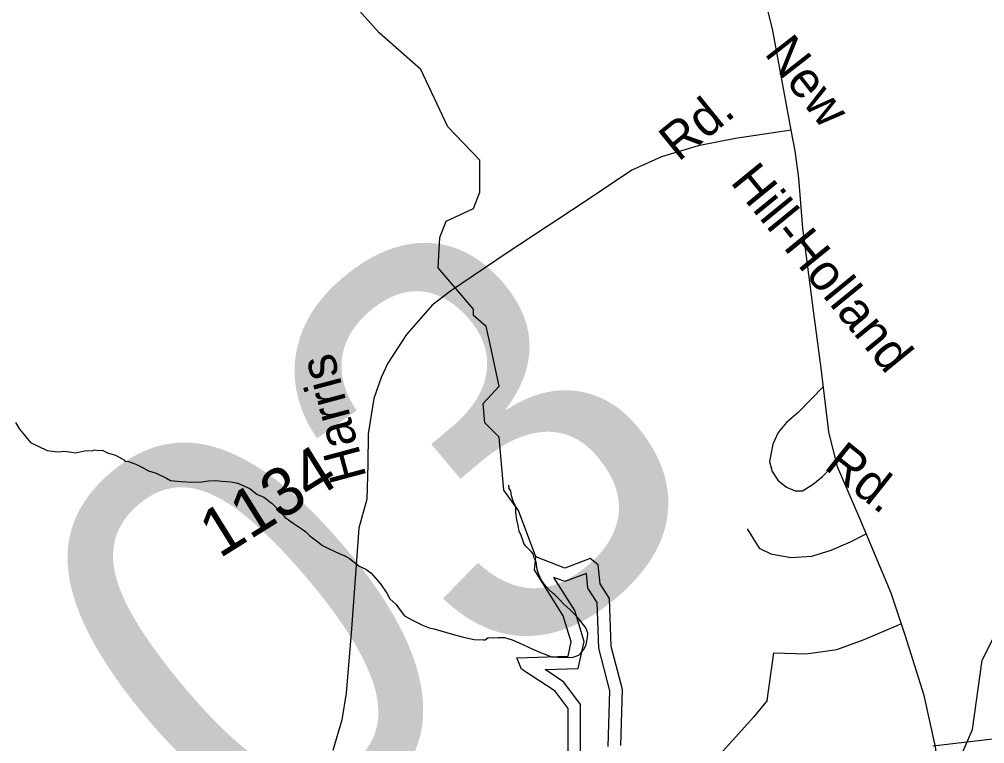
# Model space of a CAD drawing. Extents: x 2001466 to 31450019, y -30647475 to 847247.
# Drawn here: x 2018036 to 2023068, y 690087 to 693861 of the extents above; entities that cross this region are included whole.
import ezdxf

# ---------------------------------------------------------------- set-up
doc = ezdxf.new("R2010")
doc.units = 0
for name, color, linetype in [('Exist Hydrographic Buffer Line', 7, 'Continuous'), ('Exist Hydrographic Creek Single Shore', 7, 'Continuous'), ('Exist Hydrographic Lake Shore', 7, 'Continuous'), ('Exist Hydrographic Misc Water Feature', 7, 'Continuous'), ('Exist Road Non-System Type 51', 7, 'Continuous'), ('Exist Road Secondary Structure Standard Bridge Number Label', 7, 'Continuous'), ('Exist Road Secondary Type 51 Attributed', 7, 'Continuous'), ('Exist Road Secondary Type 51 Label', 7, 'Continuous'), ('Exist Road Secondary Type 51 Number Label', 7, 'Continuous'), ('Exist Utilities Electrical Transmission Line', 7, 'Continuous')]:
    doc.layers.add(name, color=color, linetype=linetype)

msp = doc.modelspace()

# ---------------------------------------------------------------- linework, layer by layer
at = {"layer": 'Exist Hydrographic Buffer Line'}
for points in [[(2021105.5, 690071.6), (2021113.5, 690361.7), (2021056, 690583.9), (2021047.3, 690822.6), (2020999.4, 690897.5), (2020992.4, 690974.2), (2020878.8, 690931.7), (2020822.8, 690953.6)], [(2020976, 689864.9), (2020962, 689917.5), (2020962, 690291.6), (2020875, 690408.3), (2020776.6, 690473.1), (2020949.1, 690478), (2020981.2, 690620), (2020931.5, 690780.3), (2020822.8, 690953.6)]]:
    msp.add_lwpolyline(points, dxfattribs=at)
at = {"layer": 'Exist Hydrographic Creek Single Shore'}
for points in [[(2020729.2, 691060.7), (2020637.4, 691302.1), (2020562.3, 691408.6), (2020537.3, 691684.8), (2020462.2, 691758.5), (2020454.2, 691860.4), (2020537.3, 691950.6), (2020487.3, 692184.5), (2020470.2, 692260.3), (2020403.4, 692317.5), (2020403.4, 692350.3), (2020220.3, 692567.3), (2020228.3, 692724.6), (2020261.3, 692809.2), (2020403.4, 692875.2), (2020436.4, 692959.9), (2020436.4, 693127.2), (2020269.3, 693301.2), (2020128.4, 693599.4), (2019911.5, 693790.9), (2019719.3, 694008)], [(2022976, 690096.3), (2023004.3, 690161.4), (2023054.3, 690521.3), (2023112.3, 690634.9)], [(2022621.2, 689578.6), (2022739.1, 689599.3), (2022766.2, 689594.9), (2022824.1, 689578.9), (2022860.1, 689573.6), (2022890.1, 689578.7), (2022925.3, 689585.3), (2022939.9, 689612.5), (2022938.3, 689785.4), (2022946.2, 690028), (2022976, 690096.3)]]:
    msp.add_lwpolyline(points, dxfattribs=at)
at = {"layer": 'Exist Hydrographic Lake Shore'}
for points in [[(2020912.7, 689847.9), (2020896.3, 689908.9), (2020896.3, 690269.9), (2020829.3, 690359.8), (2020654.4, 690475), (2020629.4, 690534.5), (2020896.3, 690542.2), (2020913.4, 690617.3), (2020871.3, 690752.7), (2020721.2, 690992), (2020729.2, 691060.7)], [(2021171.3, 690077.3), (2021179.3, 690369.1), (2021121.3, 690593.4), (2021112.3, 690842.9), (2021063.3, 690919.5), (2021054.2, 691018.1), (2021012.2, 691051.7), (2020879.3, 691001.9), (2020729.2, 691060.7)]]:
    msp.add_lwpolyline(points, dxfattribs=at)
at = {"layer": 'Exist Hydrographic Misc Water Feature'}
for points in [[(2018016, 691760.3), (2018037.9, 691726.3), (2018072.2, 691684.4), (2018094.1, 691656.4), (2018134.1, 691636.4), (2018182.1, 691614.4), (2018238, 691608.5), (2018276.2, 691610.5), (2018330.1, 691602.6), (2018376, 691612.6), (2018419.9, 691614.6), (2018427.9, 691618.6), (2018448, 691614.6), (2018467.9, 691616.6), (2018496, 691602.6), (2018538, 691590.6), (2018584.2, 691564.7), (2018586, 691558.7), (2018606.1, 691556.8), (2018644.1, 691542.8), (2018682, 691524.8), (2018710.1, 691508.8), (2018750.1, 691496.8), (2018804, 691470.9), (2018824.1, 691458.9), (2018878, 691452.9), (2018936, 691449), (2018988.1, 691451), (2019022.2, 691457), (2019060.1, 691459), (2019091.9, 691455), (2019140.1, 691451.1), (2019176.2, 691445.1), (2019210, 691429.1), (2019238.1, 691417.2), (2019258, 691399.2), (2019274, 691387.1), (2019310.1, 691371.2), (2019354.1, 691339.2), (2019384.1, 691309.3), (2019420, 691267.3), (2019458.1, 691239.3), (2019506.1, 691207.4), (2019528, 691193.4), (2019550, 691169.4), (2019592.2, 691139.4), (2019616.2, 691119.4), (2019652.1, 691101.5), (2019704.2, 691077.6), (2019732.3, 691065.6), (2019758.1, 691051.6), (2019790.1, 691025.5), (2019804.2, 691013.5), (2019842.2, 690995.6), (2019870.3, 690975.6), (2019918.2, 690919.7), (2019952.3, 690871.7), (2019968.3, 690841.7), (2020000.3, 690811.8), (2020016.3, 690789.7), (2020044.4, 690753.7), (2020086.4, 690729.8), (2020138.3, 690703.8), (2020172.3, 690689.9), (2020198.3, 690685.9), (2020250.2, 690669.9), (2020318.3, 690649.9), (2020352.3, 690641.9), (2020406.3, 690630), (2020456.3, 690628), (2020464.3, 690628)], [(2020464.3, 690628), (2020480.3, 690640.1), (2020508.4, 690638.1), (2020532.4, 690640.1), (2020564.4, 690640.1), (2020604.3, 690628.1), (2020642.3, 690612.2), (2020686.4, 690592.2), (2020700.3, 690584.2), (2020752.2, 690562.3), (2020772.3, 690554.3), (2020810.2, 690540.3), (2020842.2, 690538.3), (2020882.2, 690536.3), (2020922.4, 690538.3), (2020952.3, 690548.4), (2020978.4, 690578.4), (2020990.3, 690604.4), (2020998.3, 690640.4), (2021000.1, 690662.4), (2020988.2, 690690.4), (2020964.2, 690722.3), (2020952.1, 690738.3), (2020934.1, 690758.3), (2020906.2, 690786.3), (2020874.2, 690814.3), (2020852.3, 690838.3), (2020826.2, 690864.2), (2020818.2, 690870.2), (2020798.1, 690888.2), (2020772.1, 690918.2), (2020754, 690944.2), (2020744, 690968.2), (2020736, 690994.1), (2020730, 691034.2), (2020720, 691056.2), (2020714.1, 691076.1), (2020704, 691088.1), (2020680, 691112.1), (2020667.9, 691126), (2020660.1, 691148.1), (2020649.9, 691176.1), (2020641.9, 691192.1), (2020635.9, 691224.1), (2020630, 691254.1), (2020624, 691292), (2020624, 691322.1), (2020609.9, 691350), (2020601.9, 691378.1), (2020597.8, 691404), (2020589.8, 691416), (2020587.7, 691432), (2020589.8, 691436)]]:
    msp.add_lwpolyline(points, dxfattribs=at)
at = {"layer": 'Exist Road Non-System Type 51'}
for points in [[(2022227.3, 691947.3), (2022095.9, 691812.8), (2022034.3, 691760.9), (2021992.2, 691709), (2021963, 691647.4), (2021946.8, 691556.7), (2021959.8, 691504.8), (2021989, 691459.4), (2022034.3, 691423.7), (2022079.7, 691404.3), (2022118.6, 691404.3), (2022173.6, 691439.9), (2022222.2, 691478.8), (2022294.6, 691551.2)], [(2021830.2, 691206.2), (2021891.8, 691105.7), (2021953.3, 691076.5), (2022057, 691057), (2022167.2, 691063.5), (2022267.6, 691095.9), (2022368.1, 691138.1), (2022450.6, 691180.6)], [(2021934, 690312.8), (2021969.5, 690561), (2022138, 690554.5), (2022296.8, 690577.2), (2022439.3, 690629.1), (2022611.1, 690703.6), (2022633.4, 690713.8)], [(2021934, 690312.8), (2021862.2, 690224.6), (2021786.4, 690140.4), (2021686.6, 690030.2), (2021589.2, 689930.7)]]:
    msp.add_lwpolyline(points, dxfattribs=at)
at = {"layer": 'Exist Road Secondary Type 51 Attributed'}
for points in [[(2022059.3, 693283.3), (2021962.2, 693811.5), (2021895.7, 694075.6), (2021815.5, 694297.4), (2021661.4, 694652.3), (2021483, 695153), (2021352.1, 695600.9), (2021310.9, 695791.1), (2021298.3, 696063.6), (2021291.9, 696251.6), (2021277.1, 696365.7), (2021236, 696507.3), (2021174.7, 696644.6)], [(2022059.3, 693283.3), (2021769.1, 693240), (2021574.8, 693202), (2021382.7, 693144.9), (2021228.6, 693075.2), (2020985.8, 692912.5), (2020579.9, 692645.3), (2020283.3, 692445.6), (2020188.8, 692372.7), (2020053.7, 692218.5), (2019957.6, 692069.5), (2019922.8, 691995.6), (2019884.8, 691885.7), (2019855.2, 691701.9), (2019853.1, 691543.5), (2019847.8, 691361.8), (2019805.6, 691209.7), (2019767.6, 690685.7), (2019740.7, 690350.9), (2019717.5, 690210.4), (2019671, 690051.9)], [(2022824.1, 689578.9), (2022829.3, 689734.4), (2022830, 689927.4), (2022810.9, 690071), (2022751.8, 690337.2), (2022655.8, 690647.7), (2022579.8, 690871.7), (2022417.2, 691260.4), (2022300, 691528.7), (2022255.7, 691712.5), (2022215.6, 692044.2), (2022176.5, 692329.4), (2022119.5, 692773.1), (2022098.4, 693032.9), (2022080.5, 693175.5), (2022059.3, 693283.3)]]:
    msp.add_lwpolyline(points, dxfattribs=at)
at = {"layer": 'Exist Utilities Electrical Transmission Line'}
msp.add_line((2022798.2, 690075.3), (2022976, 690096.3), dxfattribs=at)
msp.add_lwpolyline([(2022976, 690096.3), (2024628.5, 690291.7), (2026965.9, 691293.9), (2027228.9, 691403)], dxfattribs=at)

# ---------------------------------------------------------------- texts
at = {"layer": 'Exist Road Secondary Structure Standard Bridge Number Label'}
msp.add_text('103', height=2132.54, rotation=40, dxfattribs=at).set_placement((2018083.7, 688314.7))
at = {"layer": 'Exist Road Secondary Type 51 Label'}
for s, rotation, p in [('New', 307.8875, (2021915.2, 693682.9)), ('Rd.', 39.1381, (2021471.1, 693116)), ('Hill-Holland', 309.1942, (2021737.6, 693012.5)), ('Harris', 104.978, (2019847.3, 691476.6)), ('Rd.', 321.4704, (2022224.6, 691523.9))]:
    msp.add_text(s, height=190, rotation=rotation, dxfattribs=at).set_placement(p)
at = {"layer": 'Exist Road Secondary Type 51 Number Label'}
msp.add_text('1134', height=250, rotation=31.918, dxfattribs=at).set_placement((2019079.8, 691049.9))

doc.saveas('drawing.dxf')
